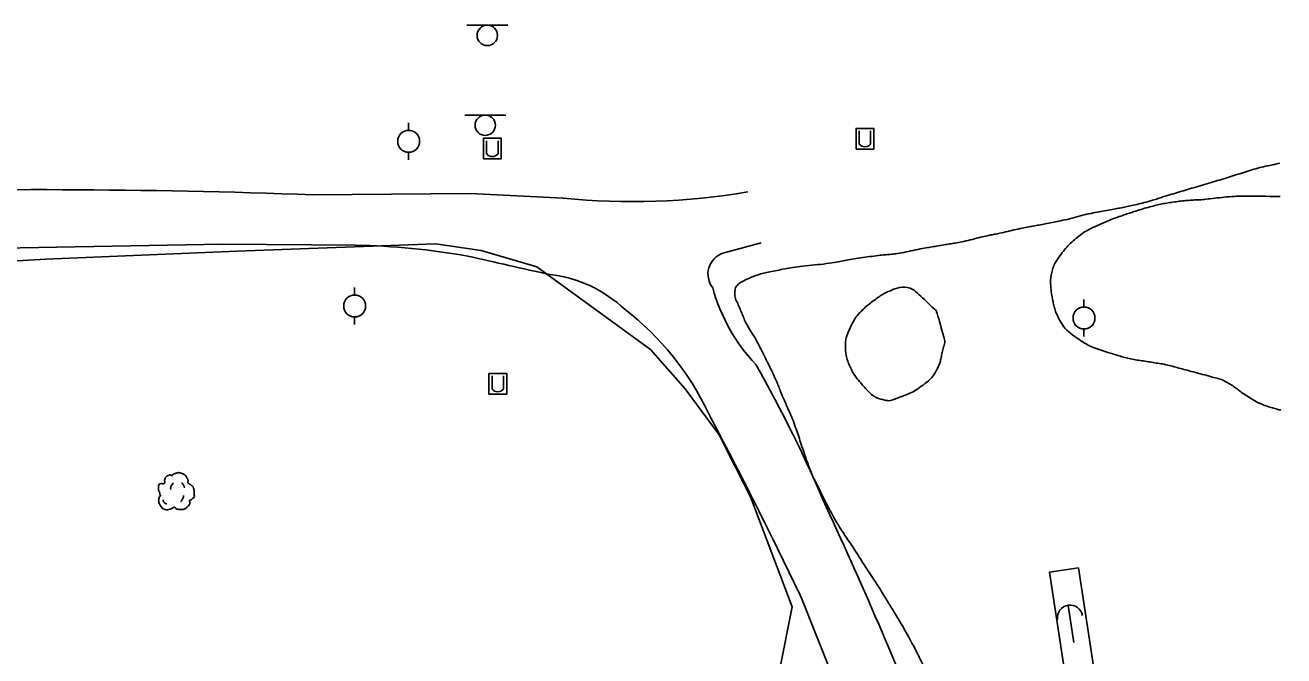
# Model space of a CAD drawing. Extents: x 2145380 to 2156929, y 139568 to 149130.
# Drawn here: x 2151175.7 to 2151406.1, y 146212.7 to 146328.2 of the extents above; entities that cross this region are included whole.
import ezdxf

# ---------------------------------------------------------------- set-up
doc = ezdxf.new("R2010")
doc.units = 0
for name, color, linetype in [('TOPO_Dirt Grav', 7, 'Continuous'), ('TOPO_Fence', 7, 'Continuous'), ('TOPO_Misc', 7, 'Continuous'), ('TOPO_Pole Anchor', 7, 'Continuous'), ('TOPO_Power Pole', 7, 'Continuous'), ('TOPO_Sign', 7, 'Continuous'), ('TOPO_Tree', 7, 'Continuous'), ('TOPO_Tree Line', 7, 'Continuous')]:
    doc.layers.add(name, color=color, linetype=linetype)

# ---------------------------------------------------------------- blocks, each defined once
blk = doc.blocks.new('DG')
at = {"layer": 'TOPO_Pole Anchor'}
blk.add_line((-8.37, -0.12), (9.11, -0.12), dxfattribs=at)
blk.add_arc((-2.64, -0.12), 5.85, 90.72829, 269.27171, dxfattribs=at)
blk = doc.blocks.new('POWPOL')
at = {"layer": 'TOPO_Power Pole'}
for p, q in [((0, 10.2), (0, 17.3)), ((0, -10.2), (0, -17.3))]:
    blk.add_line(p, q, dxfattribs=at)
blk.add_circle((0, 0), 10.2, dxfattribs=at)
blk = doc.blocks.new('TREE')
at = {"layer": 'TOPO_Tree'}
for points in [[(-14.1, -0.4), (-14.2, 0.5), (-14.4, 1.4), (-14.6, 2.3), (-14.8, 3.2), (-15.5, 4), (-15.7, 4.9), (-15.8, 5.6), (-15.7, 6.3), (-15.7, 7), (-15.6, 7.9), (-15.7, 8.8), (-15.1, 9.7), (-14.6, 10.4), (-13.8, 10.5), (-13, 10.7), (-12.2, 11), (-11.1, 10), (-10.4, 10.7), (-9.4, 11.7), (-10.3, 13.3), (-9.8, 14.4), (-9.6, 15.1), (-9.3, 15.9), (-8.8, 16.5), (-8.2, 17.3), (-7.5, 17.7), (-6.7, 18.1), (-6.1, 18.4), (-5.6, 18.6), (-5.1, 18.7), (-4.5, 18.7), (-4, 18.5), (-3.5, 18.1)], [(-3.5, 17.6), (-3.1, 18.3), (-2.6, 18.8), (-1.9, 19.2), (-1, 19.7), (-0.2, 20), (0.7, 20.2), (1.6, 20.5), (2.5, 20.8), (3.4, 20.8), (4.1, 20.7), (4.8, 20.5), (5.5, 20.2), (6.4, 19.9), (7.3, 19.7), (8.2, 19.2), (9.4, 18.4), (10, 17.2), (10.8, 16), (11.2, 15.3), (11.6, 14.6), (11.9, 13.9), (12.2, 13.1), (11.4, 12), (11.9, 11.2), (12, 11), (12.2, 10.9), (12.4, 10.7), (12.9, 10.4), (13.5, 10), (14, 9.7), (14.7, 9.2), (15.4, 8.7), (16.1, 8.1), (16.7, 7.5), (16.9, 6.7), (17.1, 6), (17.6, 4.4), (17.7, 2.8), (17.7, 1.2), (17.7, -0.2), (17.8, -2.2), (16.6, -3), (15.5, -3.8), (14.3, -4.6), (13.2, -5.3)], [(13.2, -5.3), (13.3, -5.8), (13.4, -6.3), (13.4, -6.7), (13.8, -8.5), (12.2, -10), (10.8, -11.5), (10, -12.3), (9.1, -12.8), (8.2, -13.1), (6, -13.8), (3.3, -13.6), (1.3, -13.1), (0.5, -12.9), (-0.1, -11.4), (-0.8, -11.5), (-2, -11.6), (-3.3, -12.8), (-4.5, -13.1), (-6.1, -13.5), (-7.8, -14), (-9.3, -13.6), (-11.4, -13.1), (-12.8, -11.4), (-14.1, -9.4), (-15.3, -7.3), (-15.6, -5.1), (-15.1, -3), (-14.9, -1.9), (-13.9, -0.8), (-13.5, 0.1)], [(-4.2, 5.1), (-4.5, 6.1), (-4.3, 7.2), (-3.8, 8.2), (-3.3, 9.3), (-2.7, 10.3), (-1.6, 11)], [(5.9, 11.2), (6.5, 10.7), (7, 10.2), (7.4, 9.5), (7.9, 8.6), (8.3, 7.6), (8.5, 6.6)], [(-11.4, -4.5), (-11.5, -5.4), (-11, -6.3), (-10.1, -7.2), (-9.3, -8), (-8.5, -8.3), (-7.7, -8.1)], [(4.8, -6.3), (5.7, -5.7), (6.3, -4.9), (6.8, -3.9), (7.4, -2.8), (7.6, -1.7), (7.5, -0.6)]]:
    blk.add_open_spline(points, degree=3, dxfattribs=at)

msp = doc.modelspace()

# ---------------------------------------------------------------- linework, layer by layer
at = {"layer": 'TOPO_Dirt Grav'}
for points in [[(2151228.39, 146297.14), (2151257.19, 146297.4), (2151274.23, 146296.53)], [(2151236.19, 146287.92), (2151211.76, 146288.13), (2151161.28, 146287.19), (2151124.44, 146287.25), (2151075.42, 146287.65), (2151016.61, 146288.68), (2150990.3, 146286.5)], [(2151310.45, 146288.33), (2151303.43, 146286.43)], [(2151331.7, 146188.44), (2151317.84, 146223.25)]]:
    msp.add_lwpolyline(points, dxfattribs=at)
for centre, radius, start, end in [((2151178, 144966.04), 1332.05, 87.83193, 91.77678), ((2151286.88, 146423.87), 127.96, 264.3244, 279.4959), ((2151233.71, 146156.58), 131.36, 79.8974, 88.9156), ((2143266.89, 110796.12), 36378.05, 77.288222, 77.312458), ((2151304.73, 146282.62), 4.02, 108.8762, 218.5384), ((2151269.08, 146258.78), 23.9, 46.4666, 83.5662), ((2151333.25, 146288.62), 32.79, 195.0384, 223.5123), ((2151253.57, 146234.73), 52.29, 25.5014, 52.3027), ((2151088.53, 146140.82), 253.96, 22.9767, 29.5453), ((2150435.09, 145801.02), 978.53, 25.56194, 27.7895), ((2150640.34, 145921.88), 752.53, 21.17697, 25.00342)]:
    msp.add_arc(centre, radius, start, end, dxfattribs=at)
at = {"layer": 'TOPO_Fence'}
msp.add_lwpolyline([(2151374.62, 146153.51), (2151363.23, 146227.97), (2151368.53, 146228.78), (2151379.92, 146154.32), (2151374.62, 146153.51)], dxfattribs=at)
at = {"layer": 'TOPO_Misc'}
for p, q in [((2151328.41, 146308.85), (2151328.41, 146306.44)), ((2151330.49, 146306.45), (2151330.49, 146308.86)), ((2151260.19, 146307.05), (2151260.19, 146304.64)), ((2151262.27, 146304.65), (2151262.27, 146307.06)), ((2151261.19, 146263.96), (2151261.19, 146261.55)), ((2151263.27, 146261.56), (2151263.27, 146263.96))]:
    msp.add_line(p, q, dxfattribs=at)
for points in [[(2151327.82, 146305.53), (2151327.82, 146309.3), (2151331.08, 146309.3), (2151331.08, 146305.53), (2151327.82, 146305.53)], [(2151259.6, 146303.74), (2151259.6, 146307.5), (2151262.86, 146307.5), (2151262.86, 146303.74), (2151259.6, 146303.74)], [(2151260.6, 146260.64), (2151260.6, 146264.4), (2151263.86, 146264.4), (2151263.86, 146260.64), (2151260.6, 146260.64)]]:
    msp.add_lwpolyline(points, dxfattribs=at)
for centre in [(2151329.44, 146307.26), (2151261.23, 146305.47), (2151262.22, 146262.37)]:
    msp.add_arc(centre, 1.32, 218.3412, 322.0625, dxfattribs=at)
at = {"layer": 'TOPO_Sign'}
for points in [[(2151256.56, 146328.23), (2151264.05, 146328.24)], [(2151260.31, 146328.23), (2151260.31, 146328.23)], [(2151258.44, 146326.36), (2151258.44, 146326.36)], [(2151262.18, 146326.36), (2151262.18, 146326.36)], [(2151260.31, 146324.49), (2151260.31, 146324.49)], [(2151256.18, 146311.76), (2151263.67, 146311.77)], [(2151259.93, 146311.76), (2151259.93, 146311.76)], [(2151258.06, 146309.89), (2151258.06, 146309.89)], [(2151261.8, 146309.89), (2151261.8, 146309.89)], [(2151259.93, 146308.02), (2151259.93, 146308.02)]]:
    msp.add_lwpolyline(points, dxfattribs=at)
for centre, start, end in [((2151260.31, 146326.36), 90, 180), ((2151260.31, 146326.36), 360, 90), ((2151260.31, 146326.36), 180, 270), ((2151260.31, 146326.36), 270, 0), ((2151259.93, 146309.89), 90, 180), ((2151259.93, 146309.89), 360, 90), ((2151259.93, 146309.89), 180, 270), ((2151259.93, 146309.89), 270, 0)]:
    msp.add_arc(centre, 1.87, start, end, dxfattribs=at)
at = {"layer": 'TOPO_Tree'}
msp.add_lwpolyline([(2151311.36, 146197.71), (2151316.12, 146221.64), (2151308.48, 146241.82), (2151302.73, 146253.16), (2151296.56, 146261.61), (2151290.2, 146268.78), (2151269.36, 146283.97), (2151259.18, 146286.97), (2151250.8, 146288.18), (2151214.5, 146286.8), (2151179.45, 146285.36), (2151136, 146282.82), (2151115.6, 146282.35), (2151099.59, 146280.62), (2151060.69, 146273.73), (2151027.47, 146277.14), (2151007.03, 146286.19), (2150981.1, 146283.63), (2150963.92, 146276.77), (2150956.73, 146272.06), (2150951.32, 146256.95), (2150950.71, 146201.83)], dxfattribs=at)
msp.add_open_spline([(2151406.14, 146145.22), (2151406.07, 146145.22), (2151406, 146145.23), (2151405.93, 146145.23), (2151404.3, 146145.27), (2151402.68, 146145.5), (2151401.06, 146145.65), (2151399.9, 146145.75), (2151398.75, 146145.85), (2151397.6, 146145.96), (2151396.15, 146146.1), (2151394.72, 146146.37), (2151393.28, 146146.55), (2151392.34, 146146.66), (2151391.39, 146146.76), (2151390.45, 146146.88), (2151389.42, 146147), (2151388.39, 146147.11), (2151387.36, 146147.32), (2151385.77, 146147.66), (2151384.28, 146148.34), (2151382.77, 146148.95), (2151381.98, 146149.27), (2151381.18, 146149.58), (2151380.41, 146149.94), (2151378.34, 146150.91), (2151376.31, 146151.96), (2151374.25, 146152.96), (2151373.47, 146153.33), (2151372.67, 146153.66), (2151371.89, 146154.04), (2151370.86, 146154.53), (2151369.94, 146155.18), (2151369.05, 146155.92), (2151367.67, 146157.05), (2151366.41, 146158.27), (2151365.36, 146159.7), (2151364.73, 146160.56), (2151364.12, 146161.43), (2151363.55, 146162.33), (2151362.41, 146164.1), (2151361.28, 146165.87), (2151360.16, 146167.66), (2151359.37, 146168.93), (2151358.58, 146170.2), (2151357.86, 146171.51), (2151356.35, 146174.22), (2151355.02, 146177.03), (2151353.73, 146179.85), (2151352.81, 146181.85), (2151351.89, 146183.86), (2151351.01, 146185.88), (2151349.89, 146188.45), (2151348.78, 146191.01), (2151347.72, 146193.59), (2151347.19, 146194.86), (2151346.68, 146196.15), (2151346.15, 146197.42), (2151345.55, 146198.89), (2151344.94, 146200.36), (2151344.31, 146201.82), (2151343.79, 146203.01), (2151343.25, 146204.19), (2151342.7, 146205.37), (2151341.71, 146207.54), (2151340.7, 146209.7), (2151339.67, 146211.85), (2151339.12, 146213), (2151338.53, 146214.13), (2151337.92, 146215.25), (2151337.01, 146216.92), (2151336.08, 146218.56), (2151335.1, 146220.18), (2151334.55, 146221.08), (2151333.99, 146221.98), (2151333.44, 146222.88), (2151332.74, 146224.02), (2151332.04, 146225.16), (2151331.33, 146226.29), (2151330.86, 146227.04), (2151330.33, 146227.76), (2151329.85, 146228.51), (2151329.01, 146229.79), (2151328.22, 146231.1), (2151327.39, 146232.39), (2151326.71, 146233.44), (2151325.96, 146234.45), (2151325.28, 146235.5), (2151324.35, 146236.97), (2151323.5, 146238.48), (2151322.69, 146240.01), (2151322.18, 146240.98), (2151321.69, 146241.95), (2151321.21, 146242.93), (2151320.52, 146244.36), (2151319.78, 146245.76), (2151319.23, 146247.25), (2151318.81, 146248.38), (2151318.43, 146249.53), (2151318.04, 146250.67), (2151317.55, 146252.11), (2151317.11, 146253.56), (2151316.58, 146254.98), (2151315.91, 146256.8), (2151315.06, 146258.55), (2151314.32, 146260.34), (2151313.9, 146261.34), (2151313.53, 146262.35), (2151313.1, 146263.34), (2151312.6, 146264.47), (2151312.04, 146265.58), (2151311.49, 146266.69), (2151311, 146267.69), (2151310.49, 146268.7), (2151309.98, 146269.7), (2151309.31, 146271), (2151308.45, 146272.19), (2151307.77, 146273.5), (2151307.3, 146274.4), (2151306.95, 146275.36), (2151306.55, 146276.3), (2151306.17, 146277.2), (2151305.65, 146278.17), (2151305.64, 146279.07), (2151305.63, 146280.55), (2151307.68, 146281.67), (2151309.21, 146282.24), (2151310.34, 146282.66), (2151311.47, 146282.95), (2151312.63, 146283.16), (2151314.08, 146283.43), (2151315.51, 146283.72), (2151316.96, 146283.93), (2151319.15, 146284.23), (2151321.35, 146284.37), (2151323.53, 146284.7), (2151324.83, 146284.9), (2151326.11, 146285.22), (2151327.42, 146285.41), (2151329.05, 146285.65), (2151330.69, 146285.87), (2151332.33, 146286.07), (2151333.31, 146286.19), (2151334.31, 146286.22), (2151335.28, 146286.38), (2151337, 146286.65), (2151338.69, 146287.07), (2151340.4, 146287.37), (2151341.47, 146287.56), (2151342.55, 146287.75), (2151343.63, 146287.93), (2151344.68, 146288.12), (2151345.73, 146288.26), (2151346.78, 146288.45), (2151348.34, 146288.74), (2151349.86, 146289.22), (2151351.4, 146289.55), (2151352.29, 146289.74), (2151353.18, 146289.91), (2151354.07, 146290.1), (2151355.59, 146290.42), (2151357.1, 146290.81), (2151358.62, 146291.11), (2151359.7, 146291.32), (2151360.78, 146291.51), (2151361.85, 146291.71), (2151363.09, 146291.95), (2151364.33, 146292.2), (2151365.57, 146292.45), (2151367.37, 146292.81), (2151369.11, 146293.39), (2151370.91, 146293.76), (2151372.29, 146294.04), (2151373.68, 146294.24), (2151375.06, 146294.51), (2151376.14, 146294.72), (2151377.22, 146294.95), (2151378.29, 146295.18), (2151379.59, 146295.47), (2151380.88, 146295.78), (2151382.16, 146296.16), (2151383.06, 146296.43), (2151383.95, 146296.76), (2151384.85, 146297.03), (2151386.3, 146297.46), (2151387.75, 146297.9), (2151389.2, 146298.33), (2151390.81, 146298.81), (2151392.42, 146299.28), (2151394.02, 146299.75), (2151395.5, 146300.19), (2151396.97, 146300.68), (2151398.45, 146301.13), (2151399.91, 146301.58), (2151401.37, 146302.07), (2151402.87, 146302.39), (2151403.72, 146302.57), (2151404.58, 146302.75), (2151405.43, 146302.94)], degree=3, dxfattribs=at)
at = {"layer": 'TOPO_Tree Line'}
for points in [[(2151405.61, 146257.67), (2151405.48, 146257.71), (2151405.34, 146257.75), (2151405.2, 146257.78), (2151404.28, 146258.03), (2151403.36, 146258.3), (2151402.46, 146258.64), (2151401.13, 146259.14), (2151399.95, 146259.94), (2151398.75, 146260.7), (2151397.98, 146261.19), (2151397.32, 146261.81), (2151396.53, 146262.29), (2151395.65, 146262.82), (2151394.74, 146263.31), (2151393.75, 146263.57), (2151392.08, 146264.02), (2151390.42, 146264.47), (2151388.76, 146264.91), (2151387.55, 146265.23), (2151386.34, 146265.56), (2151385.13, 146265.87), (2151383.97, 146266.17), (2151382.78, 146266.31), (2151381.6, 146266.51), (2151380.43, 146266.71), (2151379.26, 146266.85), (2151378.09, 146267.08), (2151377.02, 146267.29), (2151375.98, 146267.64), (2151374.94, 146267.96), (2151373.87, 146268.27), (2151372.82, 146268.62), (2151371.78, 146268.99), (2151370.69, 146269.38), (2151369.71, 146269.94), (2151368.73, 146270.59), (2151367.11, 146271.67), (2151365.74, 146272.97), (2151364.83, 146274.71), (2151364.38, 146275.57), (2151364.14, 146276.44), (2151363.94, 146277.36), (2151363.73, 146278.25), (2151363.58, 146279.14), (2151363.5, 146280.03), (2151363.4, 146281.06), (2151363.45, 146282.12), (2151363.73, 146283.15), (2151364.02, 146284.21), (2151364.53, 146285.12), (2151365.18, 146286.01), (2151365.97, 146287.1), (2151366.79, 146288.05), (2151367.81, 146288.9), (2151368.85, 146289.77), (2151369.91, 146290.55), (2151371.13, 146291.11), (2151373.41, 146292.17), (2151375.7, 146293.08), (2151378.08, 146293.85), (2151379.36, 146294.28), (2151380.65, 146294.68), (2151381.96, 146295.02), (2151383.05, 146295.3), (2151384.14, 146295.54), (2151385.25, 146295.71), (2151386.42, 146295.89), (2151387.58, 146296.03), (2151388.76, 146296.13), (2151389.77, 146296.22), (2151390.78, 146296.22), (2151391.79, 146296.33), (2151393.51, 146296.52), (2151395.24, 146296.71), (2151396.96, 146296.9), (2151399.79, 146296.88), (2151402.62, 146296.87), (2151405.45, 146296.85)], [(2151342.54, 146275.86), (2151342.54, 146275.86), (2151342.99, 146274.29), (2151343.43, 146272.71), (2151343.88, 146271.14), (2151344.17, 146270.11), (2151343.73, 146269.01), (2151343.52, 146267.95), (2151343.35, 146267.09), (2151343.18, 146266.27), (2151342.78, 146265.46), (2151342.02, 146263.9), (2151340.82, 146262.78), (2151339.38, 146261.79), (2151338.27, 146261.01), (2151337.11, 146260.56), (2151335.89, 146260.09), (2151334.93, 146259.72), (2151333.84, 146259.31), (2151332.9, 146259.57), (2151331.01, 146260.07), (2151329.51, 146261.67), (2151328.15, 146263.33), (2151327.55, 146264.07), (2151327.13, 146264.76), (2151326.75, 146265.62), (2151326.28, 146266.67), (2151325.95, 146267.73), (2151325.9, 146268.79), (2151325.84, 146270.2), (2151326.21, 146271.64), (2151326.88, 146273.05), (2151327.39, 146274.12), (2151327.96, 146274.97), (2151328.75, 146275.78), (2151329.57, 146276.62), (2151330.43, 146277.29), (2151331.37, 146277.99), (2151332.25, 146278.64), (2151333.18, 146279.19), (2151334.15, 146279.6), (2151335.64, 146280.24), (2151337.89, 146280.25), (2151339.09, 146279.11), (2151340.24, 146278.03), (2151341.39, 146276.94), (2151342.54, 146275.86)]]:
    msp.add_open_spline(points, degree=3, dxfattribs=at)

# ---------------------------------------------------------------- block references
at = {"layer": 'TOPO_Pole Anchor', "xscale": 0.39370000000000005, "yscale": 0.3937, "rotation": -81.4167405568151}
msp.add_blockref('DG', (2151367.2, 146218.63), dxfattribs=at)
at = {"layer": 'TOPO_Power Pole', "xscale": 0.19685000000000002, "yscale": 0.19685000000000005}
for p in [(2151245.91, 146306.94), (2151236.02, 146276.77), (2151369.55, 146274.57)]:
    msp.add_blockref('POWPOL', p, dxfattribs=at)
at = {"layer": 'TOPO_Tree', "xscale": 0.19685000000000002, "yscale": 0.19685000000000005}
msp.add_blockref('TREE', (2151203.18, 146242.14), dxfattribs=at)

doc.saveas('drawing.dxf')
